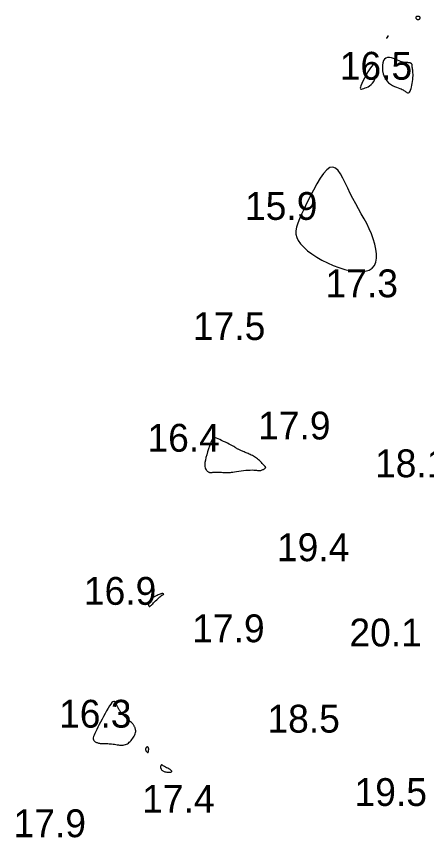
# Model space of a CAD drawing. Extents: x 3040093 to 3056816, y 408076 to 509144.
# Drawn here: x 3044106.9 to 3044180.6, y 432829.7 to 432977.3 of the extents above; entities that cross this region are included whole.
import ezdxf

# ---------------------------------------------------------------- set-up
doc = ezdxf.new("R2010")
doc.units = 0
doc.layers.add('V-CHAN-CONT-EL17', color=7, linetype='Continuous')
doc.layers.add('V-TOPO-SOUN-0610', color=7, linetype='Continuous')

msp = doc.modelspace()

# ---------------------------------------------------------------- linework, layer by layer
at = {"layer": 'V-CHAN-CONT-EL17'}
for points in [[(3044178.79, 432976.88), (3044178.82, 432976.85), (3044178.86, 432976.82), (3044178.91, 432976.8), (3044178.95, 432976.78), (3044179, 432976.77), (3044179.05, 432976.76), (3044179.1, 432976.76), (3044179.15, 432976.77), (3044179.19, 432976.78), (3044179.24, 432976.8), (3044179.28, 432976.82), (3044179.32, 432976.84), (3044179.35, 432976.87), (3044179.39, 432976.9), (3044179.41, 432976.93), (3044179.43, 432976.97), (3044179.44, 432977), (3044179.45, 432977.04), (3044179.46, 432977.07), (3044179.46, 432977.1), (3044179.45, 432977.14), (3044179.44, 432977.17), (3044179.42, 432977.19), (3044179.4, 432977.22), (3044179.38, 432977.23), (3044179.35, 432977.25), (3044179.32, 432977.27), (3044179.29, 432977.28), (3044179.25, 432977.29), (3044179.2, 432977.3), (3044179.15, 432977.31), (3044179.1, 432977.31), (3044179.04, 432977.32), (3044178.99, 432977.32), (3044178.93, 432977.32), (3044178.88, 432977.31), (3044178.83, 432977.3), (3044178.79, 432977.29), (3044178.75, 432977.26), (3044178.72, 432977.23), (3044178.71, 432977.19), (3044178.69, 432977.15), (3044178.69, 432977.1), (3044178.7, 432977.05), (3044178.71, 432977.01), (3044178.73, 432976.96), (3044178.76, 432976.92)], [(3044173.7, 432973.7), (3044173.72, 432973.73), (3044173.73, 432973.76), (3044173.73, 432973.78), (3044173.74, 432973.8), (3044173.74, 432973.81), (3044173.73, 432973.82), (3044173.73, 432973.83), (3044173.73, 432973.84), (3044173.72, 432973.84), (3044173.71, 432973.84), (3044173.71, 432973.84), (3044173.69, 432973.83), (3044173.68, 432973.81), (3044173.66, 432973.79), (3044173.63, 432973.75), (3044173.6, 432973.7), (3044173.57, 432973.65), (3044173.53, 432973.59), (3044173.5, 432973.53), (3044173.47, 432973.48), (3044173.44, 432973.44), (3044173.43, 432973.4), (3044173.43, 432973.39), (3044173.44, 432973.39), (3044173.46, 432973.41), (3044173.49, 432973.43), (3044173.53, 432973.48), (3044173.57, 432973.52), (3044173.61, 432973.57), (3044173.64, 432973.62), (3044173.68, 432973.66)], [(3044173.48, 432965.72), (3044173.79, 432965.4), (3044174.13, 432965.14), (3044174.48, 432964.93), (3044174.83, 432964.75), (3044175.18, 432964.61), (3044175.5, 432964.49), (3044175.79, 432964.38), (3044176.03, 432964.29), (3044176.23, 432964.2), (3044176.39, 432964.11), (3044176.53, 432964.03), (3044176.64, 432963.96), (3044176.74, 432963.89), (3044176.83, 432963.82), (3044176.91, 432963.75), (3044177, 432963.69), (3044177.09, 432963.63), (3044177.18, 432963.59), (3044177.28, 432963.57), (3044177.37, 432963.59), (3044177.47, 432963.64), (3044177.56, 432963.73), (3044177.66, 432963.88), (3044177.75, 432964.08), (3044177.83, 432964.34), (3044177.91, 432964.63), (3044177.99, 432964.95), (3044178.05, 432965.29), (3044178.1, 432965.64), (3044178.14, 432965.99), (3044178.17, 432966.32), (3044178.18, 432966.64), (3044178.18, 432966.93), (3044178.17, 432967.2), (3044178.14, 432967.44), (3044178.12, 432967.66), (3044178.09, 432967.86), (3044178.07, 432968.03), (3044178.04, 432968.18), (3044178.03, 432968.3), (3044178.02, 432968.4), (3044178.01, 432968.48), (3044178.01, 432968.55), (3044178, 432968.6), (3044178, 432968.64), (3044178, 432968.68), (3044177.99, 432968.71), (3044177.97, 432968.75), (3044177.96, 432968.78), (3044177.93, 432968.81), (3044177.9, 432968.84), (3044177.85, 432968.87), (3044177.8, 432968.9), (3044177.74, 432968.93), (3044177.66, 432968.95), (3044177.57, 432968.97), (3044177.48, 432968.99), (3044177.37, 432969), (3044177.26, 432969.02), (3044177.15, 432969.03), (3044177.03, 432969.03), (3044176.92, 432969.04), (3044176.82, 432969.04), (3044176.73, 432969.04), (3044176.63, 432969.05), (3044176.53, 432969.06), (3044176.42, 432969.08), (3044176.28, 432969.11), (3044176.12, 432969.17), (3044175.91, 432969.24), (3044175.67, 432969.34), (3044175.37, 432969.47), (3044175.04, 432969.61), (3044174.68, 432969.74), (3044174.32, 432969.85), (3044173.96, 432969.91), (3044173.62, 432969.91), (3044173.32, 432969.84), (3044173.06, 432969.66), (3044172.87, 432969.38), (3044172.74, 432969), (3044172.68, 432968.56), (3044172.67, 432968.06), (3044172.72, 432967.55), (3044172.83, 432967.03), (3044172.99, 432966.54), (3044173.21, 432966.1)], [(3044171.47, 432966.48), (3044171.59, 432966.96), (3044171.66, 432967.46), (3044171.69, 432967.92), (3044171.66, 432968.32), (3044171.58, 432968.63), (3044171.44, 432968.81), (3044171.25, 432968.83), (3044171, 432968.66), (3044170.71, 432968.34), (3044170.39, 432967.9), (3044170.06, 432967.37), (3044169.74, 432966.81), (3044169.44, 432966.24), (3044169.17, 432965.7), (3044168.96, 432965.24), (3044168.81, 432964.87), (3044168.73, 432964.61), (3044168.71, 432964.42), (3044168.74, 432964.32), (3044168.82, 432964.27), (3044168.95, 432964.27), (3044169.12, 432964.31), (3044169.33, 432964.38), (3044169.56, 432964.46), (3044169.82, 432964.56), (3044170.09, 432964.69), (3044170.36, 432964.86), (3044170.63, 432965.07), (3044170.88, 432965.33), (3044171.11, 432965.65), (3044171.31, 432966.03)], [(3044164.86, 432932.17), (3044165.9, 432931.85), (3044166.92, 432931.62), (3044167.89, 432931.48), (3044168.79, 432931.44), (3044169.6, 432931.51), (3044170.3, 432931.71), (3044170.85, 432932.05), (3044171.25, 432932.53), (3044171.5, 432933.13), (3044171.62, 432933.84), (3044171.62, 432934.63), (3044171.51, 432935.49), (3044171.31, 432936.4), (3044171.03, 432937.32), (3044170.69, 432938.25), (3044170.29, 432939.16), (3044169.85, 432940.07), (3044169.38, 432940.96), (3044168.89, 432941.85), (3044168.39, 432942.75), (3044167.88, 432943.65), (3044167.38, 432944.57), (3044166.9, 432945.5), (3044166.45, 432946.45), (3044166.01, 432947.38), (3044165.58, 432948.24), (3044165.15, 432949), (3044164.72, 432949.62), (3044164.26, 432950.04), (3044163.78, 432950.23), (3044163.26, 432950.14), (3044162.7, 432949.75), (3044162.11, 432949.1), (3044161.5, 432948.23), (3044160.88, 432947.22), (3044160.27, 432946.1), (3044159.68, 432944.95), (3044159.12, 432943.81), (3044158.6, 432942.73), (3044158.15, 432941.77), (3044157.77, 432940.91), (3044157.46, 432940.15), (3044157.25, 432939.45), (3044157.15, 432938.81), (3044157.15, 432938.2), (3044157.29, 432937.61), (3044157.57, 432937.02), (3044157.99, 432936.42), (3044158.55, 432935.82), (3044159.22, 432935.21), (3044160, 432934.62), (3044160.87, 432934.04), (3044161.8, 432933.51), (3044162.79, 432933.01), (3044163.81, 432932.56)], [(3044141.92, 432895.34), (3044142, 432895.35), (3044142.09, 432895.36), (3044142.2, 432895.38), (3044142.33, 432895.39), (3044142.48, 432895.4), (3044142.64, 432895.41), (3044142.84, 432895.41), (3044143.05, 432895.41), (3044143.29, 432895.4), (3044143.53, 432895.39), (3044143.78, 432895.38), (3044144.02, 432895.37), (3044144.25, 432895.36), (3044144.45, 432895.35), (3044144.63, 432895.33), (3044144.77, 432895.33), (3044144.89, 432895.32), (3044144.99, 432895.32), (3044145.1, 432895.33), (3044145.22, 432895.34), (3044145.37, 432895.36), (3044145.56, 432895.39), (3044145.81, 432895.42), (3044146.12, 432895.47), (3044146.48, 432895.52), (3044146.88, 432895.58), (3044147.3, 432895.64), (3044147.74, 432895.69), (3044148.17, 432895.74), (3044148.58, 432895.77), (3044148.95, 432895.79), (3044149.28, 432895.8), (3044149.57, 432895.79), (3044149.81, 432895.78), (3044150.03, 432895.76), (3044150.22, 432895.73), (3044150.39, 432895.72), (3044150.54, 432895.71), (3044150.68, 432895.71), (3044150.82, 432895.73), (3044150.95, 432895.77), (3044151.07, 432895.81), (3044151.19, 432895.86), (3044151.29, 432895.91), (3044151.39, 432895.97), (3044151.47, 432896.02), (3044151.54, 432896.07), (3044151.59, 432896.1), (3044151.63, 432896.14), (3044151.66, 432896.16), (3044151.68, 432896.18), (3044151.69, 432896.2), (3044151.7, 432896.21), (3044151.7, 432896.22), (3044151.7, 432896.23), (3044151.7, 432896.23), (3044151.71, 432896.24), (3044151.71, 432896.25), (3044151.71, 432896.26), (3044151.71, 432896.27), (3044151.71, 432896.28), (3044151.71, 432896.28), (3044151.71, 432896.29), (3044151.7, 432896.29), (3044151.7, 432896.3), (3044151.69, 432896.31), (3044151.67, 432896.33), (3044151.64, 432896.37), (3044151.59, 432896.42), (3044151.53, 432896.48), (3044151.45, 432896.57), (3044151.34, 432896.69), (3044151.22, 432896.82), (3044151.08, 432896.97), (3044150.93, 432897.14), (3044150.77, 432897.3), (3044150.6, 432897.47), (3044150.42, 432897.63), (3044150.24, 432897.79), (3044150.05, 432897.93), (3044149.87, 432898.05), (3044149.68, 432898.17), (3044149.5, 432898.28), (3044149.31, 432898.38), (3044149.12, 432898.47), (3044148.94, 432898.56), (3044148.75, 432898.64), (3044148.56, 432898.73), (3044148.38, 432898.81), (3044148.19, 432898.89), (3044148.01, 432898.96), (3044147.84, 432899.04), (3044147.67, 432899.11), (3044147.52, 432899.17), (3044147.37, 432899.24), (3044147.23, 432899.3), (3044147.1, 432899.35), (3044146.99, 432899.41), (3044146.88, 432899.46), (3044146.78, 432899.51), (3044146.68, 432899.56), (3044146.6, 432899.61), (3044146.51, 432899.66), (3044146.43, 432899.71), (3044146.34, 432899.77), (3044146.25, 432899.84), (3044146.14, 432899.91), (3044146.01, 432899.99), (3044145.85, 432900.09), (3044145.65, 432900.2), (3044145.41, 432900.32), (3044145.13, 432900.46), (3044144.82, 432900.62), (3044144.48, 432900.78), (3044144.13, 432900.94), (3044143.79, 432901.1), (3044143.46, 432901.25), (3044143.16, 432901.38), (3044142.9, 432901.5), (3044142.7, 432901.59), (3044142.54, 432901.64), (3044142.41, 432901.66), (3044142.31, 432901.63), (3044142.22, 432901.55), (3044142.13, 432901.4), (3044142.04, 432901.18), (3044141.92, 432900.89), (3044141.78, 432900.51), (3044141.62, 432900.07), (3044141.45, 432899.58), (3044141.28, 432899.07), (3044141.12, 432898.54), (3044140.98, 432898.03), (3044140.87, 432897.55), (3044140.8, 432897.11), (3044140.77, 432896.75), (3044140.79, 432896.44), (3044140.84, 432896.19), (3044140.92, 432895.99), (3044141.01, 432895.83), (3044141.11, 432895.7), (3044141.21, 432895.61), (3044141.31, 432895.53), (3044141.4, 432895.47), (3044141.47, 432895.42), (3044141.54, 432895.39), (3044141.6, 432895.36), (3044141.66, 432895.35), (3044141.72, 432895.34), (3044141.78, 432895.33), (3044141.84, 432895.34)], [(3044130.89, 432871.28), (3044130.93, 432871.3), (3044130.97, 432871.33), (3044131.02, 432871.38), (3044131.09, 432871.44), (3044131.17, 432871.52), (3044131.28, 432871.63), (3044131.41, 432871.76), (3044131.57, 432871.91), (3044131.74, 432872.09), (3044131.94, 432872.27), (3044132.14, 432872.46), (3044132.34, 432872.65), (3044132.53, 432872.83), (3044132.72, 432872.99), (3044132.88, 432873.13), (3044133.02, 432873.23), (3044133.13, 432873.32), (3044133.23, 432873.37), (3044133.3, 432873.41), (3044133.35, 432873.44), (3044133.39, 432873.45), (3044133.41, 432873.46), (3044133.42, 432873.47), (3044133.41, 432873.48), (3044133.4, 432873.49), (3044133.38, 432873.5), (3044133.35, 432873.52), (3044133.32, 432873.53), (3044133.29, 432873.55), (3044133.26, 432873.56), (3044133.23, 432873.58), (3044133.2, 432873.59), (3044133.17, 432873.6), (3044133.14, 432873.6), (3044133.1, 432873.6), (3044133.04, 432873.59), (3044132.97, 432873.56), (3044132.87, 432873.53), (3044132.75, 432873.48), (3044132.59, 432873.42), (3044132.41, 432873.35), (3044132.22, 432873.26), (3044132.01, 432873.16), (3044131.8, 432873.05), (3044131.6, 432872.93), (3044131.41, 432872.8), (3044131.24, 432872.66), (3044131.1, 432872.52), (3044130.98, 432872.37), (3044130.88, 432872.22), (3044130.8, 432872.07), (3044130.75, 432871.93), (3044130.71, 432871.8), (3044130.68, 432871.68), (3044130.67, 432871.58), (3044130.67, 432871.49), (3044130.68, 432871.42), (3044130.7, 432871.36), (3044130.72, 432871.32), (3044130.75, 432871.29), (3044130.78, 432871.27), (3044130.82, 432871.27), (3044130.85, 432871.27)], [(3044124.29, 432846.52), (3044124.53, 432846.48), (3044124.77, 432846.43), (3044125.01, 432846.39), (3044125.24, 432846.36), (3044125.47, 432846.33), (3044125.69, 432846.31), (3044125.91, 432846.31), (3044126.12, 432846.33), (3044126.31, 432846.37), (3044126.5, 432846.42), (3044126.69, 432846.5), (3044126.87, 432846.59), (3044127.04, 432846.71), (3044127.21, 432846.84), (3044127.37, 432847), (3044127.54, 432847.17), (3044127.69, 432847.36), (3044127.84, 432847.56), (3044127.97, 432847.76), (3044128.09, 432847.97), (3044128.19, 432848.18), (3044128.27, 432848.39), (3044128.33, 432848.58), (3044128.36, 432848.76), (3044128.36, 432848.92), (3044128.35, 432849.07), (3044128.32, 432849.21), (3044128.28, 432849.34), (3044128.24, 432849.46), (3044128.19, 432849.56), (3044128.15, 432849.65), (3044128.11, 432849.74), (3044128.07, 432849.82), (3044128.03, 432849.89), (3044127.98, 432849.97), (3044127.92, 432850.05), (3044127.84, 432850.15), (3044127.74, 432850.26), (3044127.61, 432850.39), (3044127.44, 432850.54), (3044127.25, 432850.71), (3044127.05, 432850.89), (3044126.83, 432851.08), (3044126.62, 432851.28), (3044126.41, 432851.47), (3044126.21, 432851.65), (3044126.04, 432851.82), (3044125.89, 432851.97), (3044125.77, 432852.11), (3044125.68, 432852.23), (3044125.6, 432852.34), (3044125.54, 432852.44), (3044125.48, 432852.53), (3044125.43, 432852.62), (3044125.39, 432852.7), (3044125.34, 432852.78), (3044125.29, 432852.86), (3044125.24, 432852.95), (3044125.19, 432853.04), (3044125.14, 432853.14), (3044125.08, 432853.24), (3044125.02, 432853.37), (3044124.95, 432853.51), (3044124.89, 432853.66), (3044124.81, 432853.82), (3044124.73, 432853.96), (3044124.64, 432854.08), (3044124.53, 432854.16), (3044124.4, 432854.17), (3044124.25, 432854.11), (3044124.07, 432853.97), (3044123.87, 432853.72), (3044123.64, 432853.38), (3044123.4, 432852.98), (3044123.14, 432852.52), (3044122.87, 432852.02), (3044122.6, 432851.51), (3044122.33, 432850.99), (3044122.06, 432850.49), (3044121.81, 432850.02), (3044121.58, 432849.57), (3044121.36, 432849.17), (3044121.17, 432848.79), (3044121.01, 432848.45), (3044120.88, 432848.15), (3044120.79, 432847.88), (3044120.74, 432847.64), (3044120.74, 432847.45), (3044120.78, 432847.28), (3044120.86, 432847.15), (3044120.96, 432847.04), (3044121.07, 432846.95), (3044121.2, 432846.88), (3044121.33, 432846.83), (3044121.45, 432846.78), (3044121.56, 432846.74), (3044121.67, 432846.71), (3044121.77, 432846.68), (3044121.88, 432846.66), (3044121.98, 432846.64), (3044122.1, 432846.63), (3044122.22, 432846.62), (3044122.37, 432846.61), (3044122.53, 432846.61), (3044122.71, 432846.61), (3044122.91, 432846.61), (3044123.12, 432846.61), (3044123.34, 432846.6), (3044123.57, 432846.59), (3044123.8, 432846.58), (3044124.04, 432846.55)], [(3044130.66, 432845.33), (3044130.67, 432845.4), (3044130.68, 432845.47), (3044130.69, 432845.54), (3044130.69, 432845.62), (3044130.69, 432845.69), (3044130.68, 432845.75), (3044130.67, 432845.81), (3044130.64, 432845.87), (3044130.61, 432845.92), (3044130.58, 432845.96), (3044130.53, 432845.99), (3044130.49, 432846.01), (3044130.44, 432846.02), (3044130.39, 432846.02), (3044130.34, 432846), (3044130.29, 432845.97), (3044130.25, 432845.93), (3044130.21, 432845.88), (3044130.17, 432845.81), (3044130.15, 432845.74), (3044130.13, 432845.67), (3044130.13, 432845.59), (3044130.14, 432845.5), (3044130.16, 432845.42), (3044130.19, 432845.34), (3044130.24, 432845.26), (3044130.29, 432845.18), (3044130.35, 432845.12), (3044130.4, 432845.06), (3044130.45, 432845.02), (3044130.5, 432844.99), (3044130.54, 432844.98), (3044130.56, 432844.99), (3044130.59, 432845.01), (3044130.6, 432845.04), (3044130.62, 432845.08), (3044130.63, 432845.14), (3044130.64, 432845.19), (3044130.65, 432845.26)], [(3044133.95, 432841.48), (3044134.14, 432841.46), (3044134.33, 432841.45), (3044134.5, 432841.46), (3044134.65, 432841.48), (3044134.77, 432841.52), (3044134.83, 432841.57), (3044134.84, 432841.64), (3044134.79, 432841.72), (3044134.67, 432841.82), (3044134.52, 432841.93), (3044134.33, 432842.05), (3044134.12, 432842.17), (3044133.92, 432842.28), (3044133.72, 432842.39), (3044133.54, 432842.48), (3044133.4, 432842.57), (3044133.29, 432842.64), (3044133.21, 432842.69), (3044133.15, 432842.73), (3044133.1, 432842.76), (3044133.06, 432842.78), (3044133.04, 432842.78), (3044133.01, 432842.78), (3044132.98, 432842.76), (3044132.95, 432842.73), (3044132.92, 432842.7), (3044132.89, 432842.66), (3044132.87, 432842.62), (3044132.84, 432842.57), (3044132.82, 432842.52), (3044132.81, 432842.46), (3044132.8, 432842.41), (3044132.8, 432842.35), (3044132.81, 432842.3), (3044132.82, 432842.24), (3044132.85, 432842.18), (3044132.88, 432842.12), (3044132.91, 432842.05), (3044132.96, 432841.99), (3044133.02, 432841.92), (3044133.08, 432841.85), (3044133.16, 432841.79), (3044133.25, 432841.72), (3044133.35, 432841.66), (3044133.47, 432841.6), (3044133.61, 432841.55), (3044133.77, 432841.51)]]:
    msp.add_lwpolyline(points, close=True, dxfattribs=at)

# ---------------------------------------------------------------- texts
at = {"layer": 'V-TOPO-SOUN-0610'}
for s, p in [('16.5 ', (3044165.01, 432965.95)), ('15.9 ', (3044147.99, 432940.75)), ('17.3 ', (3044162.46, 432926.84)), ('17.5 ', (3044138.64, 432919.16)), ('17.9 ', (3044150.35, 432901.28)), ('16.4 ', (3044130.47, 432899.08)), ('18.1 ', (3044171.35, 432894.49)), ('19.4 ', (3044153.73, 432879.4)), ('16.9 ', (3044119.05, 432871.56)), ('17.9 ', (3044138.51, 432864.83)), ('20.1 ', (3044166.75, 432864.08)), ('16.3 ', (3044114.59, 432849.48)), ('18.5 ', (3044152.02, 432848.59)), ('19.5 ', (3044167.67, 432835.4)), ('17.4 ', (3044129.52, 432834.19)), ('17.9 ', (3044106.42, 432829.79))]:
    msp.add_text(s, height=5, dxfattribs=at).set_placement(p)

doc.saveas('drawing.dxf')
